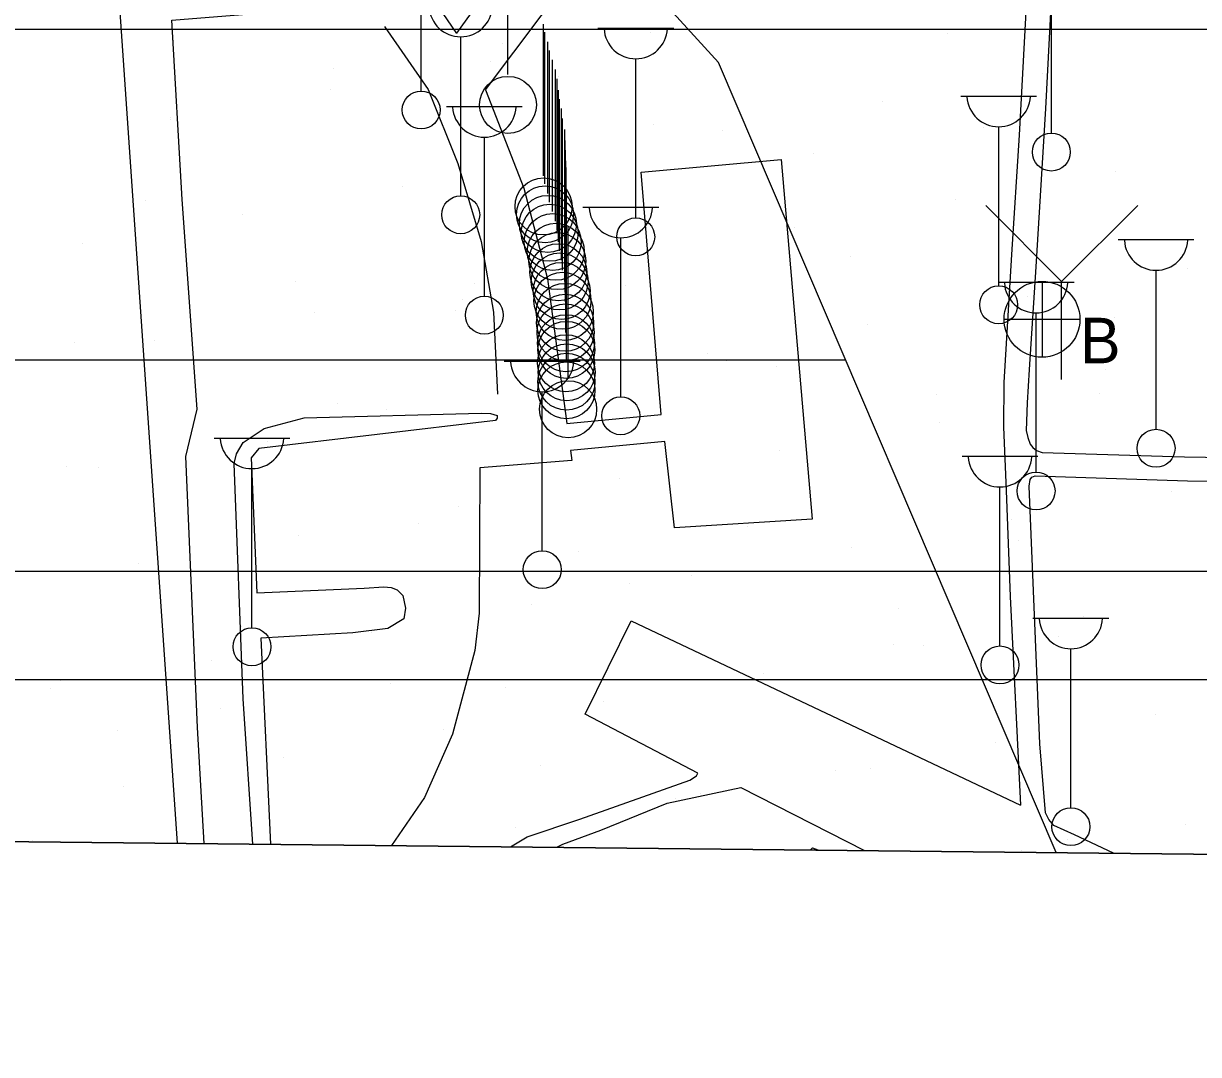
# Model space of a CAD drawing. Extents: x 417997 to 421451, y 4451742 to 4455216.
# Drawn here: x 419378.4 to 419486.8, y 4452223.3 to 4452318.4 of the extents above; entities that cross this region are included whole.
import ezdxf

# ---------------------------------------------------------------- set-up
doc = ezdxf.new("R2010")
doc.units = 0
for name, color, linetype in [('B_Ticari', 7, 'Continuous'), ('Default', 7, 'Continuous'), ('Hid_Havuz', 7, 'Continuous'), ('O_Park_Bahce', 7, 'Continuous'), ('PAFTALAMA', 7, 'Continuous'), ('PL_AYA_REKREASYON_AL', 7, 'Continuous'), ('S_Bayrak_Diregi', 7, 'Continuous'), ('S_Cad_Sok_Lambasi', 7, 'Continuous'), ('S_Rogar_Kapagi_Buski', 7, 'Continuous'), ('S_Yangin_Vanasi', 7, 'Continuous'), ('Sinir_Parmaklik_bir_taraf', 7, 'Continuous'), ('SIT_TR_KULTUR', 7, 'Continuous'), ('SN_2_DERECE_KAYNAK_KORUMA', 7, 'Continuous'), ('SN_3_DERECE_KAYNAK_KORUMA', 7, 'Continuous'), ('SN_KULTUR_REKREASYON', 7, 'Continuous'), ('TR_2_DER_KAYNAK_KORUMA', 7, 'Continuous'), ('TR_PARKALANI', 7, 'Continuous'), ('Y_Lejant', 7, 'Continuous'), ('Yol_Kaldirim_kenari_bordurtasi', 7, 'Continuous')]:
    doc.layers.add(name, color=color, linetype=linetype)

# ---------------------------------------------------------------- blocks, each defined once
blk = doc.blocks.new('POINT_DISPLAY')
at = {"layer": 'Default'}
blk.add_line((0, 0), (0, 0), dxfattribs=at)

msp = doc.modelspace()

# ---------------------------------------------------------------- linework, layer by layer
at = {"layer": 'B_Ticari'}
msp.add_lwpolyline([(419392.62, 4452242.78), (419385.05, 4452352.49), (419385.05, 4452352.51), (419381.4, 4452405.43), (419311.76, 4452400.67), (419315, 4452353.25), (419315, 4452353.24), (419322.5, 4452243.52)], dxfattribs=at)
at = {"layer": 'Hid_Havuz'}
msp.add_lwpolyline([(419451.05, 4452242.16), (419451.23, 4452242.37), (419451.7, 4452242.16)], dxfattribs=at)
at = {"layer": 'O_Park_Bahce'}
for points in [[(419466.61, 4452346.21), (419456.61, 4452343.9), (419449.64, 4452341.97), (419442.1, 4452338.81), (419435.74, 4452335.34), (419427.8, 4452328.88), (419422.42, 4452323.16), (419418.36, 4452317.53)], [(419421.05, 4452312.3), (419428.79, 4452322.63), (419434.53, 4452328.19), (419444.28, 4452334.32), (419456.08, 4452339.16), (419465.34, 4452340.58)], [(419465.34, 4452340.58), (419471.08, 4452340.32), (419471.43, 4452339.72), (419471.83, 4452338.81), (419471.97, 4452337.54), (419471.67, 4452332.52), (419471.05, 4452322.39), (419470.3, 4452308.12), (419469.59, 4452297.11), (419468.89, 4452285.28), (419468.84, 4452281.18), (419469.08, 4452275.34), (419469.45, 4452265.55), (419470.41, 4452246.3)], [(419474.08, 4452336.54), (419472.72, 4452310.57), (419471.83, 4452295.96), (419471.2, 4452286.5), (419471.04, 4452283.42), (419470.95, 4452280.85), (419471.09, 4452280.22), (419471.32, 4452279.6), (419471.56, 4452279.28), (419471.89, 4452279), (419472.42, 4452278.82)], [(419472.42, 4452278.82), (419485.56, 4452278.44), (419497.1, 4452278.26), (419498.27, 4452278.2), (419498.93, 4452278.49), (419499.41, 4452278.82), (419499.79, 4452279.41), (419500.47, 4452281.98), (419501.19, 4452283.69), (419502.21, 4452285.48), (419503.45, 4452287.26), (419505.1, 4452288.88), (419506.2, 4452289.52), (419508.68, 4452290.65), (419509.36, 4452291.39), (419509.67, 4452292.13), (419509.94, 4452293.09), (419509.95, 4452294.1), (419508.95, 4452301.79), (419507.69, 4452311.09), (419507.22, 4452316.74), (419506.65, 4452324.59)], [(419428.55, 4452281.52), (419437.26, 4452282.34), (419435.41, 4452304.7), (419448.33, 4452305.87), (419451.19, 4452272.68), (419438.5, 4452271.87), (419437.58, 4452279.86), (419428.88, 4452279.02)], [(419475.41, 4452243.57), (419473.5, 4452244.42), (419473.04, 4452244.98), (419472.72, 4452245.59), (419472.21, 4452251.94), (419471.22, 4452275.72), (419471.3, 4452276.35), (419471.47, 4452276.57), (419471.76, 4452276.69), (419485.83, 4452276.23), (419497.51, 4452276.08)], [(419423.34, 4452242.45), (419424.9, 4452243.38), (419429.74, 4452245), (419439.89, 4452248.61), (419440.53, 4452248.99), (419440.63, 4452249.26), (419430.23, 4452254.7), (419434.48, 4452263.3), (419470.41, 4452246.3)], [(419427.62, 4452242.41), (419428.18, 4452242.7), (419431.68, 4452243.99), (419437.8, 4452246.48), (419444.6, 4452247.94), (419456.02, 4452242.11)], [(419478.99, 4452241.87), (419475.41, 4452243.57)]]:
    msp.add_lwpolyline(points, dxfattribs=at)
at = {"layer": 'PAFTALAMA'}
msp.add_line((419108.72, 4452245.78), (421237.47, 4452223.29), dxfattribs=at)
msp.add_line((419108.72, 4452245.78), (421237.47, 4452223.29), dxfattribs=at)
at = {"layer": 'PL_AYA_REKREASYON_AL'}
msp.add_line((419108.72, 4452245.78), (419778.1, 4452238.71), dxfattribs=at)
msp.add_line((419108.72, 4452245.78), (419778.1, 4452238.71), dxfattribs=at)
at = {"layer": 'S_Bayrak_Diregi'}
for p, q in [((419423.11, 4452313.71), (419423.11, 4452327.71)), ((419426.39, 4452304.35), (419426.39, 4452318.35)), ((419426.53, 4452303.62), (419426.53, 4452317.62)), ((419426.79, 4452302.73), (419426.79, 4452316.73)), ((419426.96, 4452301.92), (419426.96, 4452315.92)), ((419427.24, 4452301.07), (419427.24, 4452315.07)), ((419427.52, 4452300.17), (419427.52, 4452314.17)), ((419427.67, 4452299.3), (419427.67, 4452313.3)), ((419427.77, 4452298.27), (419427.77, 4452312.27)), ((419427.88, 4452297.43), (419427.88, 4452311.43)), ((419428.06, 4452296.56), (419428.06, 4452310.56)), ((419428.15, 4452295.65), (419428.15, 4452309.65)), ((419428.36, 4452294.62), (419428.36, 4452308.62)), ((419428.39, 4452293.62), (419428.39, 4452307.62)), ((419428.42, 4452292.72), (419428.42, 4452306.72)), ((419428.47, 4452291.73), (419428.47, 4452305.73)), ((419428.5, 4452291.11), (419428.5, 4452305.12)), ((419428.46, 4452289.89), (419428.46, 4452303.89)), ((419428.51, 4452288.18), (419428.51, 4452302.18)), ((419428.53, 4452289.04), (419428.53, 4452303.04)), ((419428.51, 4452287.39), (419428.51, 4452301.39)), ((419428.66, 4452285.64), (419428.66, 4452299.64))]:
    msp.add_line(p, q, dxfattribs=at)
for centre in [(419423.12, 4452310.9), (419426.4, 4452301.53), (419426.54, 4452300.8), (419426.8, 4452299.92), (419426.97, 4452299.1), (419427.25, 4452298.25), (419427.53, 4452297.35), (419427.68, 4452296.49), (419427.77, 4452295.46), (419427.89, 4452294.61), (419428.07, 4452293.74), (419428.15, 4452292.83), (419428.36, 4452291.8), (419428.39, 4452290.8), (419428.43, 4452289.91), (419428.47, 4452288.91), (419428.51, 4452288.3), (419428.47, 4452287.07), (419428.54, 4452286.23), (419428.52, 4452285.36), (419428.52, 4452284.57), (419428.67, 4452282.82)]:
    msp.add_circle(centre, 2.63, dxfattribs=at)
at = {"layer": 'S_Cad_Sok_Lambasi'}
for p, q in [((419415.11, 4452312.18), (419415.11, 4452326.85)), ((419473.26, 4452308.3), (419473.26, 4452322.97)), ((419431.41, 4452317.97), (419438.41, 4452317.97)), ((419418.76, 4452302.51), (419418.76, 4452317.18)), ((419434.91, 4452300.47), (419434.91, 4452315.15)), ((419464.9, 4452311.71), (419471.9, 4452311.71)), ((419417.44, 4452310.75), (419424.44, 4452310.75)), ((419468.4, 4452294.21), (419468.4, 4452308.88)), ((419420.94, 4452293.25), (419420.94, 4452307.92)), ((419430.03, 4452301.47), (419437.03, 4452301.47)), ((419433.53, 4452283.97), (419433.53, 4452298.64)), ((419479.42, 4452298.47), (419486.42, 4452298.47)), ((419482.92, 4452280.97), (419482.92, 4452295.65)), ((419468.35, 4452294.53), (419475.35, 4452294.53)), ((419471.85, 4452277.03), (419471.85, 4452291.71)), ((419422.78, 4452287.27), (419429.78, 4452287.27)), ((419426.28, 4452269.77), (419426.28, 4452284.44)), ((419396, 4452280.16), (419403, 4452280.16)), ((419465.02, 4452278.48), (419472.02, 4452278.48)), ((419399.5, 4452262.66), (419399.5, 4452277.34)), ((419468.52, 4452260.98), (419468.52, 4452275.66)), ((419471.56, 4452263.56), (419478.56, 4452263.56)), ((419475.06, 4452246.06), (419475.06, 4452260.73))]:
    msp.add_line(p, q, dxfattribs=at)
for centre in [(419415.11, 4452310.43), (419473.26, 4452306.55), (419418.76, 4452300.76), (419434.91, 4452298.72), (419468.4, 4452292.46), (419420.94, 4452291.5), (419433.53, 4452282.22), (419482.92, 4452279.22), (419471.85, 4452275.28), (419426.28, 4452268.02), (419399.5, 4452260.91), (419468.52, 4452259.23), (419475.06, 4452244.31)]:
    msp.add_circle(centre, 1.75, dxfattribs=at)
for centre in [(419418.76, 4452320.11), (419434.91, 4452318.08), (419468.4, 4452311.81), (419420.94, 4452310.85), (419433.53, 4452301.57), (419482.92, 4452298.57), (419471.85, 4452294.64), (419426.28, 4452287.37), (419399.5, 4452280.27), (419468.52, 4452278.58), (419475.06, 4452263.66)]:
    msp.add_arc(centre, 2.93, 183.298, 356.9072, dxfattribs=at)
at = {"layer": 'S_Rogar_Kapagi_Buski'}
for p, q in [((419472.4, 4452294.62), (419472.4, 4452287.62)), ((419468.9, 4452291.12), (419475.9, 4452291.12))]:
    msp.add_line(p, q, dxfattribs=at)
msp.add_circle((419472.4, 4452291.12), 3.5, dxfattribs=at)
at = {"layer": 'S_Yangin_Vanasi'}
for p, q in [((419474.21, 4452294.62), (419467.21, 4452301.62)), ((419474.21, 4452294.62), (419481.24, 4452301.62)), ((419474.21, 4452285.55), (419474.21, 4452294.62))]:
    msp.add_line(p, q, dxfattribs=at)
at = {"layer": 'Sinir_Parmaklik_bir_taraf'}
msp.add_lwpolyline([(419411.72, 4452318.13), (419415.75, 4452312.32), (419418.5, 4452305.5), (419420.66, 4452298.3), (419421.78, 4452291.77), (419422.16, 4452284.21)], dxfattribs=at)
at = {"layer": 'SIT_TR_KULTUR'}
for p, q in [((419109.49, 4452317.89), (419798.71, 4452317.89)), ((419109.49, 4452317.89), (419798.71, 4452317.89)), ((419108.96, 4452267.89), (419801.75, 4452267.89)), ((419108.96, 4452267.89), (419801.75, 4452267.89)), ((419108.85, 4452257.89), (419798.66, 4452257.89)), ((419108.85, 4452257.89), (419798.66, 4452257.89))]:
    msp.add_line(p, q, dxfattribs=at)
at = {"layer": 'SN_2_DERECE_KAYNAK_KORUMA'}
for p, q in [((419442.54, 4452314.8), (419348.11, 4452419.01)), ((419442.54, 4452314.8), (419348.11, 4452419.01)), ((419473.7, 4452241.92), (419442.54, 4452314.8)), ((419473.7, 4452241.92), (419442.54, 4452314.8)), ((419108.72, 4452245.78), (419473.7, 4452241.92)), ((419108.72, 4452245.78), (419473.7, 4452241.92))]:
    msp.add_line(p, q, dxfattribs=at)
at = {"layer": 'SN_3_DERECE_KAYNAK_KORUMA'}
msp.add_line((419108.72, 4452245.78), (420357.81, 4452232.59), dxfattribs=at)
msp.add_line((419108.72, 4452245.78), (420357.81, 4452232.59), dxfattribs=at)
at = {"layer": 'SN_KULTUR_REKREASYON'}
msp.add_line((419108.72, 4452245.78), (419792.68, 4452238.55), dxfattribs=at)
msp.add_line((419108.72, 4452245.78), (419792.68, 4452238.55), dxfattribs=at)
at = {"layer": 'TR_2_DER_KAYNAK_KORUMA'}
msp.add_line((419109.17, 4452287.37), (419454.27, 4452287.37), dxfattribs=at)
msp.add_line((419109.17, 4452287.37), (419454.27, 4452287.37), dxfattribs=at)
at = {"layer": 'Y_Lejant'}
msp.add_lwpolyline([(419138.44, 4455021.89), (421266.41, 4454999.4), (421237.47, 4452223.29), (419108.72, 4452245.78)], close=True, dxfattribs=at)
at = {"layer": 'Yol_Kaldirim_kenari_bordurtasi'}
for points in [[(419395.08, 4452242.75), (419394.48, 4452253.45), (419393.39, 4452278.46), (419394.45, 4452282.82), (419393.06, 4452302.17), (419392.09, 4452318.73), (419405.54, 4452319.8), (419408.69, 4452322.04), (419399.85, 4452331.15), (419399.51, 4452337.62), (419408.38, 4452330.02), (419412.81, 4452343.68), (419415.65, 4452352.16)], [(419425.85, 4452352.05), (419422.13, 4452340.79), (419415.79, 4452321.29), (419418.38, 4452317.49)], [(419421.05, 4452312.3), (419424.58, 4452303.23), (419426.78, 4452294.86), (419428.55, 4452281.52)], [(419399.59, 4452242.71), (419398.7, 4452256.09), (419397.84, 4452277.82), (419398.06, 4452278.71), (419398.67, 4452279.76), (419400.61, 4452281.06), (419404.31, 4452282.03), (419420.65, 4452282.47), (419421.52, 4452282.44), (419422.11, 4452282.24), (419422.12, 4452281.99), (419421.98, 4452281.78), (419400.14, 4452279.2), (419399.41, 4452278.33), (419399.94, 4452265.89), (419409.85, 4452266.31), (419411.68, 4452266.44), (419412.34, 4452266.38), (419412.89, 4452266.17), (419413.41, 4452265.64), (419413.67, 4452264.48), (419413.5, 4452263.49), (419412.04, 4452262.59), (419408.81, 4452262.2), (419400.31, 4452261.71), (419401.22, 4452242.69)], [(419428.88, 4452279.02), (419429.01, 4452278.09), (419420.53, 4452277.43), (419420.47, 4452264), (419420.07, 4452260.56), (419417.99, 4452252.85), (419415.42, 4452247), (419412.38, 4452242.57)]]:
    msp.add_lwpolyline(points, dxfattribs=at)

# ---------------------------------------------------------------- block references
at = {"layer": 'TR_PARKALANI', "xscale": 0.1, "yscale": 0.10000000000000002}
for p in [(419436.28, 4452317.55), (419436.28, 4452317.55), (419463.65, 4452317.46), (419463.65, 4452317.46), (419392.25, 4452316.87), (419392.25, 4452316.87), (419422.66, 4452316.58), (419422.66, 4452316.58), (419407.02, 4452314.27), (419407.02, 4452314.27), (419421.51, 4452314.94), (419421.51, 4452314.94), (419427.81, 4452313.49), (419427.81, 4452313.49), (419472.48, 4452313.78), (419472.48, 4452313.78), (419406.73, 4452312.34), (419406.73, 4452312.34), (419457.71, 4452311.17), (419457.71, 4452311.17), (419391.96, 4452309.73), (419391.96, 4452309.73), (419391.98, 4452309.53), (419391.98, 4452309.53), (419436.57, 4452309.06), (419436.57, 4452309.06), (419466.98, 4452308.77), (419466.98, 4452308.77), (419442.94, 4452308.57), (419442.94, 4452308.57), (419428.17, 4452305.96), (419428.17, 4452305.96), (419451.34, 4452306.45), (419451.34, 4452306.45), (419479.14, 4452304.8), (419479.14, 4452304.8), (419413.39, 4452303.36), (419413.39, 4452303.36), (419464.37, 4452302.19), (419464.37, 4452302.19), (419389.65, 4452302.1), (419389.65, 4452302.1), (419480.88, 4452301.24), (419480.88, 4452301.24), (419398.62, 4452300.75), (419398.62, 4452300.75), (419449.6, 4452299.59), (419449.6, 4452299.59), (419383.85, 4452298.15), (419383.85, 4452298.15), (419434.83, 4452296.98), (419434.83, 4452296.98), (419454.76, 4452296.94), (419454.76, 4452296.94), (419485.8, 4452295.82), (419485.8, 4452295.82), (419403.55, 4452294.57), (419403.55, 4452294.57), (419420.05, 4452294.38), (419420.05, 4452294.38), (419433.96, 4452294.28), (419433.96, 4452294.28), (419418.92, 4452292.98), (419418.92, 4452292.98), (419471.03, 4452293.21), (419471.03, 4452293.21), (419405.28, 4452291.77), (419405.28, 4452291.77), (419418.32, 4452291.96), (419418.32, 4452291.96), (419456.26, 4452290.61), (419456.26, 4452290.61), (419479.11, 4452291.26), (419479.11, 4452291.26), (419390.51, 4452289.17), (419390.51, 4452289.17), (419383.08, 4452289.02), (419383.08, 4452289.02), (419441.49, 4452288), (419441.49, 4452288), (419443.27, 4452287.3), (419443.27, 4452287.3), (419447.87, 4452286.75), (419447.87, 4452286.75), (419478.28, 4452286.47), (419478.28, 4452286.47), (419426.72, 4452285.4), (419426.72, 4452285.4), (419462.64, 4452284.15), (419462.64, 4452284.15), (419477.69, 4452284.23), (419477.69, 4452284.23), (419407.43, 4452283.34), (419407.43, 4452283.34), (419411.94, 4452282.79), (419411.94, 4452282.79), (419462.92, 4452281.63), (419462.92, 4452281.63), (419397.17, 4452280.19), (419397.17, 4452280.19), (419400.95, 4452279.8), (419400.95, 4452279.8), (419448.15, 4452279.02), (419448.15, 4452279.02), (419382.4, 4452277.58), (419382.4, 4452277.58), (419385.3, 4452277.48), (419385.3, 4452277.48), (419433.38, 4452276.42), (419433.38, 4452276.42), (419484.35, 4452275.25), (419484.35, 4452275.25), (419418.6, 4452273.81), (419418.6, 4452273.81), (419414.85, 4452272.27), (419414.85, 4452272.27), (419445.26, 4452271.98), (419445.26, 4452271.98), (419469.58, 4452272.65), (419469.58, 4452272.65), (419403.83, 4452271.21), (419403.83, 4452271.21), (419470.21, 4452270.75), (419470.21, 4452270.75), (419429.62, 4452269.66), (419429.62, 4452269.66), (419454.81, 4452270.04), (419454.81, 4452270.04), (419389.06, 4452268.6), (419389.06, 4452268.6), (419434.37, 4452266.78), (419434.37, 4452266.78), (419440.04, 4452267.44), (419440.04, 4452267.44), (419425.26, 4452264.83), (419425.26, 4452264.83), (419459.17, 4452264.45), (419459.17, 4452264.45), (419476.24, 4452263.67), (419476.24, 4452263.67), (419398.54, 4452262.82), (419398.54, 4452262.82), (419410.49, 4452262.23), (419410.49, 4452262.23), (419458.72, 4452261.1), (419458.72, 4452261.1), (419461.47, 4452261.06), (419461.47, 4452261.06), (419473.94, 4452261.85), (419473.94, 4452261.85), (419395.72, 4452259.62), (419395.72, 4452259.62), (419381.83, 4452257.78), (419381.83, 4452257.78), (419446.7, 4452258.46), (419446.7, 4452258.46), (419380.95, 4452257.02), (419380.95, 4452257.02), (419412.24, 4452257.5), (419412.24, 4452257.5), (419422.88, 4452257.14), (419422.88, 4452257.14), (419431.92, 4452255.85), (419431.92, 4452255.85), (419396.6, 4452255.18), (419396.6, 4452255.18), (419482.9, 4452254.69), (419482.9, 4452254.69), (419387.05, 4452253.18), (419387.05, 4452253.18), (419417.15, 4452253.25), (419417.15, 4452253.25), (419468.13, 4452252.08), (419468.13, 4452252.08), (419402.38, 4452250.65), (419402.38, 4452250.65), (419426.15, 4452249.97), (419426.15, 4452249.97), (419453.36, 4452249.48), (419453.36, 4452249.48), (419456.56, 4452249.68), (419456.56, 4452249.68), (419387.61, 4452248.04), (419387.61, 4452248.04), (419440.92, 4452247.36), (419440.92, 4452247.36), (419438.59, 4452246.87), (419438.59, 4452246.87), (419423.81, 4452244.27), (419423.81, 4452244.27), (419485.67, 4452244.55), (419485.67, 4452244.55), (419379.23, 4452243.01), (419379.23, 4452243.01), (419474.79, 4452243.1), (419474.79, 4452243.1), (419470.46, 4452242.15), (419470.46, 4452242.15)]:
    msp.add_blockref('POINT_DISPLAY', p, dxfattribs=at)

# ---------------------------------------------------------------- texts
at = {"layer": 'S_Rogar_Kapagi_Buski'}
msp.add_text('B', height=4.2, dxfattribs=at).set_placement((419475.9, 4452287.06))

doc.saveas('drawing.dxf')
